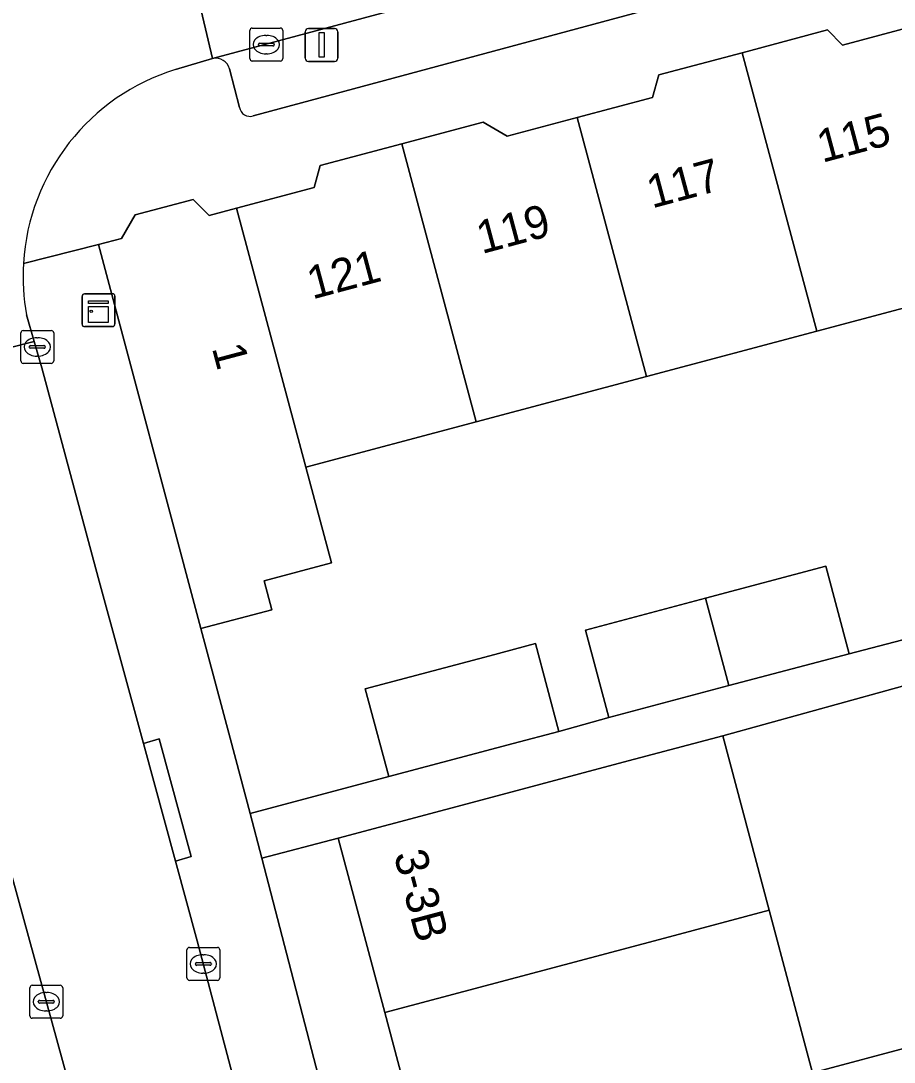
# Model space of a CAD drawing. Extents: x 162542 to 163147, y 380779 to 381521.
# Drawn here: x 162744.03 to 162770.61, y 381018.98 to 381050.65 of the extents above; entities that cross this region are included whole.
import ezdxf

# ---------------------------------------------------------------- set-up
doc = ezdxf.new("R2010")
doc.units = 0
for name, color, linetype in [('IMGEO_Erf', 7, 'Continuous'), ('IMGEO_Kast', 7, 'Continuous'), ('IMGEO_Kolk', 7, 'Continuous'), ('IMGEO_Lichtmast', 7, 'Continuous'), ('IMGEO_Muur', 7, 'Continuous'), ('IMGEO_Pand', 7, 'Continuous'), ('IMGEO_Pand_nummerreeks', 7, 'Continuous'), ('IMGEO_Parkeervlak_open', 7, 'Continuous'), ('IMGEO_Rijbaan_lokaal_open', 7, 'Continuous'), ('IMGEO_Voetpad_open', 7, 'Continuous')]:
    doc.layers.add(name, color=color, linetype=linetype)

msp = doc.modelspace()

# ---------------------------------------------------------------- linework, layer by layer
at = {"layer": 'IMGEO_Erf'}
for points in [[(162773.434, 381042.59), (162768.253, 381041.212), (162763.07, 381039.833), (162757.889, 381038.455), (162752.708, 381037.077), (162753.488, 381034.166), (162751.435, 381033.616), (162751.668, 381032.74), (162749.506, 381032.166), (162750.404, 381028.836), (162751.014, 381026.543), (162755.229, 381027.665), (162754.614, 381029.956), (162754.514, 381030.331), (162758.306, 381031.34), (162759.696, 381031.71), (162760.406, 381029.042), (162761.921, 381029.459), (162761.213, 381032.118), (162764.871, 381033.091), (162768.529, 381034.064), (162769.237, 381031.405), (162772.228, 381032.18)], [(162779.972, 381016.079), (162778.524, 381021.236), (162777.088, 381026.348), (162775.416, 381025.911), (162774.127, 381031.315), (162765.392, 381028.911), (162766.804, 381023.607), (162768.122, 381018.658), (162771.235, 381019.487), (162772.661, 381014.131)]]:
    msp.add_lwpolyline(points, dxfattribs=at)
msp.add_lwpolyline([(162762.153, 381005.771), (162760.77, 381010.962), (162760.394, 381012.373), (162758.966, 381011.993), (162758.011, 381015.58), (162756.517, 381015.182), (162755.104, 381020.488), (162753.691, 381025.795), (162751.366, 381025.19), (162754.046, 381014.881), (162755.726, 381014.447), (162759.578, 381000), (162763.686, 380984.593), (162767.521, 380985.616), (162766.274, 380990.297), (162764.904, 380995.443), (162764.901, 380995.452), (162764.901, 380995.454), (162763.69, 381000), (162763.527, 381000.613)], close=True, dxfattribs=at)
at = {"layer": 'IMGEO_Kast'}
for p, q in [((162745.971, 381042.35), (162746.812, 381042.35)), ((162746.812, 381042.35), (162745.971, 381042.35)), ((162745.896, 381041.425), (162745.896, 381042.266)), ((162745.896, 381042.266), (162745.896, 381041.425)), ((162746.896, 381042.275), (162746.896, 381041.434)), ((162746.896, 381041.434), (162746.896, 381042.275)), ((162746.821, 381041.35), (162745.98, 381041.35)), ((162745.98, 381041.35), (162746.821, 381041.35))]:
    msp.add_line(p, q, dxfattribs=at)
for points in [[(162746.091, 381042.14), (162746.691, 381042.14), (162746.691, 381042.055), (162746.091, 381042.055), (162746.091, 381042.14)], [(162746.091, 381041.965), (162746.691, 381041.965), (162746.691, 381041.476), (162746.091, 381041.476), (162746.091, 381041.965)]]:
    msp.add_lwpolyline(points, dxfattribs=at)
msp.add_circle((162746.175, 381041.814), 0.0377, dxfattribs=at)
for centre, start, end in [((162745.974, 381042.272), 92.4484, 184.2845), ((162745.974, 381042.272), 92.4484, 184.2845), ((162746.818, 381042.272), 2.4484, 94.2845), ((162746.818, 381042.272), 2.4484, 94.2845), ((162745.974, 381041.428), 182.4484, 274.2845), ((162745.974, 381041.428), 182.4484, 274.2845), ((162746.818, 381041.428), 272.4484, 4.2845), ((162746.818, 381041.428), 272.4484, 4.2845)]:
    msp.add_arc(centre, 0.0779, start, end, dxfattribs=at)
at = {"layer": 'IMGEO_Kolk'}
for p, q in [((162751.001, 381049.503), (162751.001, 381050.355)), ((162751.076, 381050.429), (162751.928, 381050.429)), ((162752.002, 381050.355), (162752.002, 381049.503)), ((162751.26, 381049.923), (162751.26, 381049.935)), ((162751.303, 381049.972), (162751.701, 381049.972)), ((162751.489, 381050.209), (162751.514, 381050.209)), ((162751.744, 381049.935), (162751.744, 381049.923)), ((162751.698, 381049.886), (162751.3, 381049.886)), ((162751.512, 381049.649), (162751.487, 381049.649)), ((162751.928, 381049.429), (162751.076, 381049.429)), ((162744.032, 381040.308), (162744.032, 381041.16)), ((162744.107, 381041.234), (162744.959, 381041.234)), ((162745.033, 381041.16), (162745.033, 381040.308)), ((162744.291, 381040.728), (162744.291, 381040.74)), ((162744.334, 381040.777), (162744.732, 381040.777)), ((162744.52, 381041.014), (162744.545, 381041.014)), ((162744.775, 381040.74), (162744.775, 381040.728)), ((162744.729, 381040.691), (162744.331, 381040.691)), ((162744.543, 381040.454), (162744.518, 381040.454)), ((162744.959, 381040.234), (162744.107, 381040.234)), ((162749.087, 381021.544), (162749.087, 381022.396)), ((162749.162, 381022.47), (162750.014, 381022.47)), ((162750.088, 381022.396), (162750.088, 381021.544)), ((162749.575, 381022.25), (162749.6, 381022.25)), ((162749.346, 381021.964), (162749.346, 381021.976)), ((162749.784, 381021.927), (162749.386, 381021.927)), ((162749.389, 381022.013), (162749.787, 381022.013)), ((162749.83, 381021.976), (162749.83, 381021.964)), ((162750.014, 381021.47), (162749.162, 381021.47)), ((162749.598, 381021.69), (162749.573, 381021.69)), ((162744.306, 381020.393), (162744.306, 381021.245)), ((162744.381, 381021.319), (162745.233, 381021.319)), ((162744.794, 381021.099), (162744.819, 381021.099)), ((162745.307, 381021.245), (162745.307, 381020.393)), ((162744.565, 381020.813), (162744.565, 381020.825)), ((162744.608, 381020.862), (162745.006, 381020.862)), ((162745.049, 381020.825), (162745.049, 381020.813)), ((162745.003, 381020.776), (162744.605, 381020.776)), ((162744.817, 381020.539), (162744.792, 381020.539)), ((162745.233, 381020.319), (162744.381, 381020.319))]:
    msp.add_line(p, q, dxfattribs=at)
for points in [[(162751.001, 381049.503), (162751.001, 381050.355)], [(162751.076, 381050.429), (162751.928, 381050.429)], [(162752.002, 381050.355), (162752.002, 381049.503)], [(162751.928, 381049.429), (162751.076, 381049.429)], [(162744.032, 381040.308), (162744.032, 381041.16)], [(162744.107, 381041.234), (162744.959, 381041.234)], [(162745.033, 381041.16), (162745.033, 381040.308)], [(162744.959, 381040.234), (162744.107, 381040.234)], [(162749.087, 381021.544), (162749.087, 381022.396)], [(162749.162, 381022.47), (162750.014, 381022.47)], [(162750.088, 381022.396), (162750.088, 381021.544)], [(162750.014, 381021.47), (162749.162, 381021.47)], [(162744.306, 381020.393), (162744.306, 381021.245)], [(162744.381, 381021.319), (162745.233, 381021.319)], [(162745.307, 381021.245), (162745.307, 381020.393)], [(162745.233, 381020.319), (162744.381, 381020.319)]]:
    msp.add_lwpolyline(points, dxfattribs=at)
for centre, radius, start, end in [((162751.078, 381050.353), 0.0765, 91.552, 178.448), ((162751.078, 381050.353), 0.0765, 91.552, 178.448), ((162751.926, 381050.353), 0.0765, 1.552, 88.448), ((162751.926, 381050.353), 0.0765, 1.552, 88.448), ((162751.3, 381049.932), 0.0403, 85.8775, 175.7526), ((162751.297, 381049.922), 0.0366, 178.938, 274.7102), ((162751.701, 381049.929), 0.043, 264.8664, 352.4533), ((162751.705, 381049.934), 0.0386, 1.7309, 96.639), ((162751.078, 381049.505), 0.0765, 181.552, 268.448), ((162751.078, 381049.505), 0.0765, 181.552, 268.448), ((162751.926, 381049.505), 0.0765, 271.552, 358.448), ((162751.926, 381049.505), 0.0765, 271.552, 358.448), ((162744.109, 381041.158), 0.0765, 91.552, 178.448), ((162744.109, 381041.158), 0.0765, 91.552, 178.448), ((162744.957, 381041.158), 0.0765, 1.552, 88.448), ((162744.957, 381041.158), 0.0765, 1.552, 88.448), ((162744.331, 381040.737), 0.0403, 85.8775, 175.7526), ((162744.736, 381040.739), 0.0386, 1.7309, 96.639), ((162744.328, 381040.727), 0.0366, 178.938, 274.7102), ((162744.732, 381040.734), 0.043, 264.8664, 352.4533), ((162744.109, 381040.31), 0.0765, 181.552, 268.448), ((162744.109, 381040.31), 0.0765, 181.552, 268.448), ((162744.957, 381040.31), 0.0765, 271.552, 358.448), ((162744.957, 381040.31), 0.0765, 271.552, 358.448), ((162749.164, 381022.394), 0.0765, 91.552, 178.448), ((162749.164, 381022.394), 0.0765, 91.552, 178.448), ((162750.012, 381022.394), 0.0765, 1.552, 88.448), ((162750.012, 381022.394), 0.0765, 1.552, 88.448), ((162749.386, 381021.973), 0.0403, 85.8775, 175.7526), ((162749.383, 381021.963), 0.0366, 178.938, 274.7102), ((162749.787, 381021.97), 0.043, 264.8664, 352.4533), ((162749.791, 381021.975), 0.0386, 1.7309, 96.639), ((162749.164, 381021.546), 0.0765, 181.552, 268.448), ((162749.164, 381021.546), 0.0765, 181.552, 268.448), ((162750.012, 381021.546), 0.0765, 271.552, 358.448), ((162750.012, 381021.546), 0.0765, 271.552, 358.448), ((162744.383, 381021.243), 0.0765, 91.552, 178.448), ((162744.383, 381021.243), 0.0765, 91.552, 178.448), ((162745.231, 381021.243), 0.0765, 1.552, 88.448), ((162745.231, 381021.243), 0.0765, 1.552, 88.448), ((162744.605, 381020.822), 0.0403, 85.8775, 175.7526), ((162744.602, 381020.812), 0.0366, 178.938, 274.7102), ((162745.006, 381020.819), 0.043, 264.8664, 352.4533), ((162745.01, 381020.824), 0.0386, 1.7309, 96.639), ((162744.383, 381020.395), 0.0765, 181.552, 268.448), ((162744.383, 381020.395), 0.0765, 181.552, 268.448), ((162745.231, 381020.395), 0.0765, 271.552, 358.448), ((162745.231, 381020.395), 0.0765, 271.552, 358.448)]:
    msp.add_arc(centre, radius, start, end, dxfattribs=at)
for centre, major_axis, ratio, start_param, end_param in [((162751.488, 381049.929), (-0.387, 0.002), 0.722429, 4.712389, 7.853982), ((162751.513, 381049.929), (-0.39, 0.002), 0.717154, 1.570796, 4.712389), ((162744.519, 381040.734), (-0.387, 0.002), 0.722429, 4.712389, 7.853982), ((162744.544, 381040.734), (-0.39, 0.002), 0.717154, 1.570796, 4.712389), ((162749.574, 381021.97), (-0.387, 0.002), 0.722429, 4.712389, 7.853982), ((162749.599, 381021.97), (-0.39, 0.002), 0.717154, 1.570796, 4.712389), ((162744.793, 381020.819), (-0.387, 0.002), 0.722429, 4.712389, 7.853982), ((162744.818, 381020.819), (-0.39, 0.002), 0.717154, 1.570796, 4.712389)]:
    msp.add_ellipse(centre, major_axis=major_axis, ratio=ratio, start_param=start_param, end_param=end_param, dxfattribs=at)
at = {"layer": 'IMGEO_Lichtmast'}
for p, q in [((162752.688, 381049.518), (162752.688, 381050.318)), ((162752.688, 381050.318), (162752.688, 381049.518)), ((162752.788, 381050.418), (162753.578, 381050.418)), ((162753.578, 381050.418), (162752.788, 381050.418)), ((162753.678, 381050.318), (162753.678, 381049.518)), ((162753.678, 381049.518), (162753.678, 381050.318)), ((162753.578, 381049.418), (162752.788, 381049.418)), ((162752.788, 381049.418), (162753.578, 381049.418))]:
    msp.add_line(p, q, dxfattribs=at)
msp.add_lwpolyline([(162753.108, 381050.293), (162753.258, 381050.293), (162753.258, 381049.543), (162753.108, 381049.543), (162753.108, 381050.293)], dxfattribs=at)
for centre, start, end in [((162752.788, 381050.318), 90, 180), ((162752.788, 381050.318), 90, 180), ((162753.578, 381050.318), 0, 90), ((162753.578, 381050.318), 360, 90), ((162752.788, 381049.518), 180, 270), ((162752.788, 381049.518), 180, 270), ((162753.578, 381049.518), 270, 0), ((162753.578, 381049.518), 270, 0)]:
    msp.add_arc(centre, 0.1, start, end, dxfattribs=at)
at = {"layer": 'IMGEO_Muur'}
msp.add_lwpolyline([(162750.404, 381028.836), (162749.506, 381032.166)], dxfattribs=at)
at = {"layer": 'IMGEO_Pand'}
for points in [[(162765.984, 381049.682), (162768.253, 381041.212), (162773.434, 381042.59), (162771.311, 381050.516), (162769.04, 381049.912), (162768.58, 381050.373)], [(162765.984, 381049.682), (162763.442, 381049.006), (162763.256, 381048.318), (162760.961, 381047.708), (162763.07, 381039.833), (162768.253, 381041.212)], [(162763.07, 381039.833), (162760.961, 381047.708), (162758.836, 381047.143), (162758.097, 381047.572), (162755.623, 381046.914), (162757.889, 381038.455)], [(162752.708, 381037.077), (162757.889, 381038.455), (162755.623, 381046.914), (162753.144, 381046.254), (162752.962, 381045.582), (162750.598, 381044.954)], [(162750.598, 381044.954), (162749.76, 381044.731), (162749.276, 381045.217), (162747.511, 381044.747), (162747.095, 381044.03), (162746.399, 381043.845), (162749.506, 381032.166), (162751.668, 381032.74), (162751.435, 381033.616), (162753.488, 381034.166), (162752.708, 381037.077)], [(162764.871, 381033.091), (162765.579, 381030.432), (162769.237, 381031.405), (162768.529, 381034.064)], [(162764.871, 381033.091), (162761.213, 381032.118), (162761.921, 381029.459), (162765.579, 381030.432)], [(162758.306, 381031.34), (162754.514, 381030.331), (162754.614, 381029.956), (162755.229, 381027.665), (162759.015, 381028.672), (162760.406, 381029.042), (162759.696, 381031.71)], [(162765.392, 381028.911), (162762.357, 381028.103), (162758.523, 381027.082), (162753.691, 381025.795), (162755.104, 381020.488), (162763.77, 381022.798), (162766.804, 381023.607)], [(162767.564, 381018.509), (162768.122, 381018.658), (162766.804, 381023.607), (162763.77, 381022.798), (162755.104, 381020.488), (162756.517, 381015.182), (162758.011, 381015.58), (162757.964, 381015.749), (162765.147, 381017.666), (162765.096, 381017.852)], [(162771.235, 381019.487), (162768.122, 381018.658), (162767.564, 381018.509), (162765.096, 381017.852), (162765.147, 381017.666), (162757.964, 381015.749), (162758.011, 381015.58), (162758.966, 381011.993), (162760.394, 381012.373), (162760.77, 381010.962), (162772.661, 381014.131)]]:
    msp.add_lwpolyline(points, close=True, dxfattribs=at)
at = {"layer": 'IMGEO_Parkeervlak_open'}
for points in [[(162793.438, 381061.177), (162749.869, 381049.501)], [(162751.104, 381047.757), (162793.241, 381059.11)], [(162750.386, 381049.195), (162750.687, 381048.017)]]:
    msp.add_lwpolyline(points, dxfattribs=at)
for centre, radius, start, end in [((162749.962, 381049.068), 0.443, 16.6762, 102.0832), ((162751.01, 381048.071), 0.327, 189.4278, 286.6851)]:
    msp.add_arc(centre, radius, start, end, dxfattribs=at)
at = {"layer": 'IMGEO_Rijbaan_lokaal_open'}
for points in [[(162793.438, 381061.177), (162795.429, 381061.72), (162794.501, 381065.002), (162794.388, 381065.492), (162755.459, 381055.104), (162748.957, 381053.378), (162749.869, 381049.501)], [(162747.763, 381028.676), (162746.385, 381033.726), (162744.671, 381040.096), (162744.439, 381040.9), (162739.698, 381039.707), (162739.733, 381039.548), (162743.577, 381025.319), (162746.189, 381015.774), (162750.888, 381017.029), (162749.402, 381022.671), (162748.74, 381025.096)]]:
    msp.add_lwpolyline(points, close=True, dxfattribs=at)
for points in [[(162748.743, 381049.172), (162749.869, 381049.501), (162748.957, 381053.378), (162740.764, 381051.202), (162732.138, 381048.912), (162730.046, 381048.353), (162731.039, 381044.45), (162731.067, 381044.46), (162731.135, 381044.483), (162732.221, 381044.725)], [(162739.513, 381040.561), (162739.698, 381039.707), (162744.439, 381040.9), (162744.205, 381041.709)]]:
    msp.add_lwpolyline(points, dxfattribs=at)
for centre, radius, start, end in [((162750.686, 381042.879), 6.586, 107.1615, 176.5524), ((162750.726, 381042.882), 6.625, 176.5993, 190.198)]:
    msp.add_arc(centre, radius, start, end, dxfattribs=at)
at = {"layer": 'IMGEO_Voetpad_open'}
for points in [[(162793.241, 381059.11), (162751.104, 381047.757)], [(162744.112, 381043.275), (162746.399, 381043.845), (162747.095, 381044.03), (162747.511, 381044.747), (162749.276, 381045.217), (162749.76, 381044.731), (162750.598, 381044.954), (162752.962, 381045.582), (162753.144, 381046.254), (162755.623, 381046.914), (162758.097, 381047.572), (162758.836, 381047.143), (162760.961, 381047.708), (162763.256, 381048.318), (162763.442, 381049.006), (162765.984, 381049.682), (162768.58, 381050.373), (162769.04, 381049.912), (162771.311, 381050.516)], [(162749.869, 381049.501), (162748.743, 381049.172)], [(162750.687, 381048.017), (162750.386, 381049.195)], [(162746.399, 381043.845), (162744.112, 381043.275)], [(162784.888, 380889.476), (162785.006, 380889.053), (162785.664, 380886.45), (162788.238, 380876.778), (162790.799, 380877.498), (162790.444, 380878.831), (162787.726, 380889.027), (162787.979, 380889.585), (162788.858, 380889.82), (162787.754, 380894.316), (162780.832, 380920.278), (162780.617, 380921.086), (162763.955, 380983.585), (162763.686, 380984.593), (162759.578, 381000), (162755.726, 381014.447), (162754.046, 381014.881), (162751.366, 381025.19), (162751.014, 381026.543), (162750.404, 381028.836), (162749.506, 381032.166), (162746.399, 381043.845)], [(162744.205, 381041.709), (162744.439, 381040.9), (162744.671, 381040.096), (162746.385, 381033.726), (162747.763, 381028.676), (162748.243, 381028.813), (162749.22, 381025.233), (162748.74, 381025.096), (162749.402, 381022.671), (162750.888, 381017.029), (162751.602, 381014.32), (162751.752, 381013.749), (162751.918, 381013.227)], [(162747.039, 381012.667), (162746.928, 381013.073), (162746.189, 381015.774), (162743.577, 381025.319), (162739.733, 381039.548), (162739.698, 381039.707), (162739.513, 381040.561)], [(162772.228, 381032.18), (162769.237, 381031.405), (162765.579, 381030.432), (162761.921, 381029.459), (162760.406, 381029.042), (162759.015, 381028.672), (162755.229, 381027.665), (162751.014, 381026.543), (162751.366, 381025.19), (162753.691, 381025.795), (162758.523, 381027.082), (162762.357, 381028.103), (162765.392, 381028.911), (162774.127, 381031.315)]]:
    msp.add_lwpolyline(points, dxfattribs=at)
msp.add_lwpolyline([(162748.74, 381025.096), (162749.22, 381025.233), (162748.243, 381028.813), (162747.763, 381028.676)], close=True, dxfattribs=at)
for centre, radius, start, end in [((162749.962, 381049.068), 0.443, 16.6762, 102.0832), ((162750.686, 381042.879), 6.586, 107.1615, 176.5524), ((162751.01, 381048.071), 0.327, 189.4278, 286.6851), ((162750.726, 381042.882), 6.625, 176.5993, 190.198)]:
    msp.add_arc(centre, radius, start, end, dxfattribs=at)

# ---------------------------------------------------------------- texts
at = {"layer": 'IMGEO_Pand_nummerreeks'}
for s, rotation, p in [('115', 14.988, (162768.419, 381046.33)), ('117', 14.988, (162763.24, 381044.943)), ('119', 14.988, (162758.06, 381043.556)), ('121', 14.988, (162752.903, 381042.175)), ('1', 284.8967, (162749.842, 381040.705)), ('3-3B', 284.9082, (162755.375, 381025.299))]:
    msp.add_text(s, height=1, rotation=rotation, dxfattribs=at).set_placement(p)

doc.saveas('drawing.dxf')
